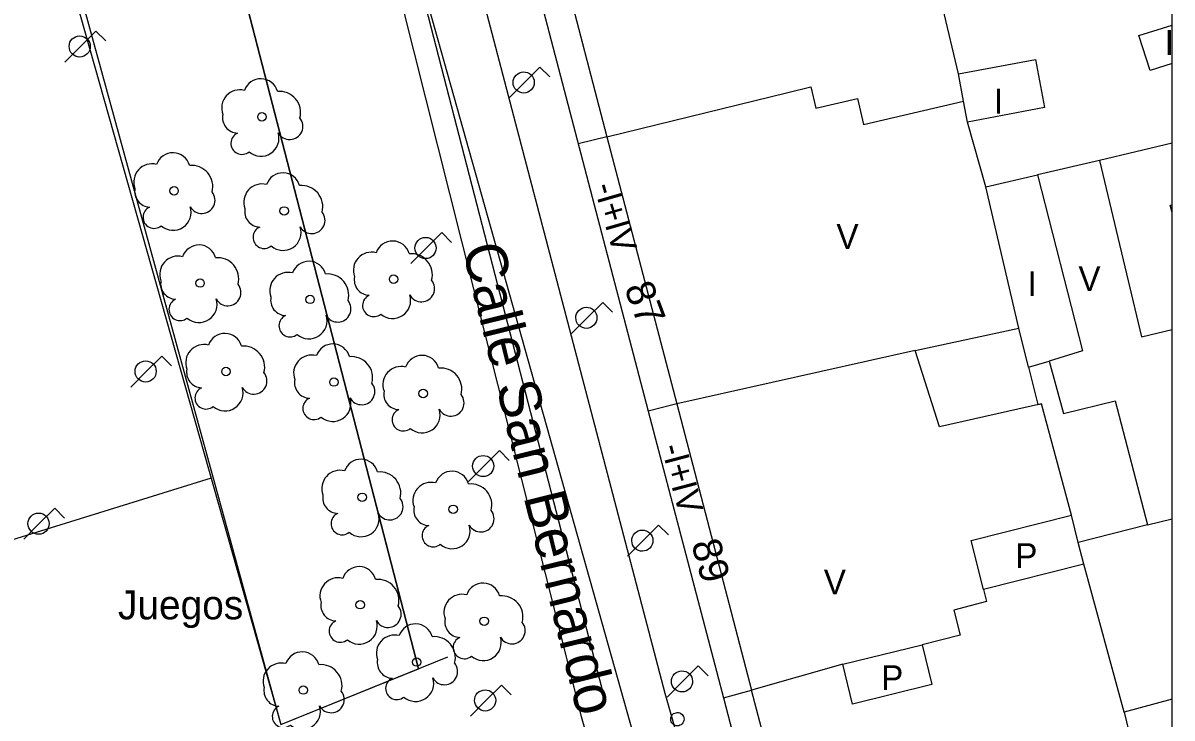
# Model space of a CAD drawing. Extents: x 282771 to 285132, y 4823109 to 4825496.
# Drawn here: x 285060.9 to 285130.1, y 4823963.6 to 4824005.5 of the extents above; entities that cross this region are included whole.
import ezdxf

# ---------------------------------------------------------------- set-up
doc = ezdxf.new("R2010")
doc.units = 0
for name, color, linetype in [('ACERA-BORDILLO', 7, 'Continuous'), ('ACERA-INTERIOR', 7, 'Continuous'), ('ARBOL', 7, 'Continuous'), ('CALLE-EJE', 7, 'Continuous'), ('CALLE-TEXTO', 7, 'Continuous'), ('Default', 7, 'Continuous'), ('EDIFICIO', 7, 'Continuous'), ('FAROLA', 7, 'Continuous'), ('INTERIOR-EDIFICIO', 7, 'Continuous'), ('MEDIANERA', 7, 'Continuous'), ('NUM-PORTAL', 7, 'Continuous'), ('SEMAFORO', 7, 'Continuous'), ('SENAL-VIARIA', 7, 'Continuous'), ('TXT-ALTURA-EDIFICIO', 7, 'Continuous'), ('TXT-VARIOS', 7, 'Continuous'), ('ZONA-VERDE', 7, 'Continuous')]:
    doc.layers.add(name, color=color, linetype=linetype)

msp = doc.modelspace()

# ---------------------------------------------------------------- linework, layer by layer
at = {"layer": 'ACERA-BORDILLO'}
for points in [[(285120.638, 4823951.049), (285106.953, 4823950.851), (285105.647, 4823951.136), (285104.724, 4823951.532), (285103.692, 4823952.543), (285103.033, 4823953.553), (285102.748, 4823954.19), (285102.52, 4823954.963), (285102.336, 4823955.428), (285102.181, 4823955.904), (285102.168, 4823955.949), (285099.568, 4823965.059), (285087.959, 4824009.404), (285087.86, 4824010.914), (285088.392, 4824012.464), (285089.502, 4824013.671), (285090.877, 4824014.303), (285130.1, 4824023.911)], [(285081.525, 4824015.277), (285094.504, 4823963.674), (285097.121, 4823954.503)]]:
    msp.add_lwpolyline(points, dxfattribs=at)
at = {"layer": 'ACERA-INTERIOR'}
for p, q in [((285073.37, 4824010.389), (285084.7, 4823966.56)), ((285063.595, 4824008.538), (285076.405, 4823963.203)), ((285072.207, 4823978.057), (285051.656, 4823971.656)), ((285076.405, 4823963.203), (285086.471, 4823967.277))]:
    msp.add_line(p, q, dxfattribs=at)
at = {"layer": 'ARBOL'}
for centre in [(285075.269, 4823999.833), (285069.976, 4823995.372), (285076.605, 4823994.159), (285071.541, 4823989.811), (285083.204, 4823990.05), (285078.167, 4823988.828), (285073.104, 4823984.479), (285079.606, 4823983.845), (285084.982, 4823983.156), (285081.305, 4823976.895), (285086.79, 4823976.171), (285081.19, 4823970.418), (285088.661, 4823969.424), (285084.592, 4823966.964), (285077.763, 4823965.276)]:
    msp.add_circle(centre, 0.255, dxfattribs=at)
for centre, radius, start, end in [((285075.199, 4824001.093), 1.038, 15.64225, 161.38431), ((285073.939, 4824000.363), 1.097, 75.43176, 200.55605), ((285076.329, 4824000.093), 1.272, 345.0327, 95.79922), ((285073.829, 4823999.793), 0.935, 168.59894, 268.13232), ((285076.939, 4823999.263), 0.797, 208.96243, 38.99099), ((285074.069, 4823998.243), 0.672, 113.73669, 309.47246), ((285075.209, 4823998.543), 1.086, 228.95444, 17.92792), ((285069.906, 4823996.632), 1.038, 15.64225, 161.38431), ((285068.646, 4823995.902), 1.097, 75.43176, 200.55605), ((285071.036, 4823995.632), 1.272, 345.0327, 95.79922), ((285076.535, 4823995.419), 1.038, 15.64225, 161.38431), ((285068.536, 4823995.332), 0.935, 168.59894, 268.13232), ((285075.275, 4823994.689), 1.097, 75.43176, 200.55605), ((285077.665, 4823994.419), 1.272, 345.0327, 95.79922), ((285071.646, 4823994.802), 0.797, 208.96243, 38.99099), ((285068.776, 4823993.782), 0.672, 113.73669, 309.47246), ((285069.916, 4823994.082), 1.086, 228.95444, 17.92792), ((285075.165, 4823994.119), 0.935, 168.59894, 268.13232), ((285078.275, 4823993.589), 0.797, 208.96243, 38.99099), ((285075.405, 4823992.569), 0.672, 113.73669, 309.47246), ((285076.545, 4823992.869), 1.086, 228.95444, 17.92792), ((285071.471, 4823991.071), 1.038, 15.64225, 161.38431), ((285083.134, 4823991.31), 1.038, 15.64225, 161.38431), ((285070.211, 4823990.341), 1.097, 75.43176, 200.55605), ((285072.601, 4823990.071), 1.272, 345.0327, 95.79922), ((285081.874, 4823990.58), 1.097, 75.43176, 200.55605), ((285084.264, 4823990.31), 1.272, 345.0327, 95.79922), ((285078.097, 4823990.088), 1.038, 15.64225, 161.38431), ((285076.837, 4823989.358), 1.097, 75.43176, 200.55605), ((285079.227, 4823989.088), 1.272, 345.0327, 95.79922), ((285081.764, 4823990.01), 0.935, 168.59894, 268.13232), ((285084.874, 4823989.48), 0.797, 208.96243, 38.99099), ((285070.101, 4823989.771), 0.935, 168.59894, 268.13232), ((285073.211, 4823989.241), 0.797, 208.96243, 38.99099), ((285070.341, 4823988.221), 0.672, 113.73669, 309.47246), ((285071.481, 4823988.521), 1.086, 228.95444, 17.92792), ((285076.727, 4823988.788), 0.935, 168.59894, 268.13232), ((285079.837, 4823988.258), 0.797, 208.96243, 38.99099), ((285082.004, 4823988.46), 0.672, 113.73669, 309.47246), ((285083.144, 4823988.76), 1.086, 228.95444, 17.92792), ((285076.967, 4823987.238), 0.672, 113.73669, 309.47246), ((285078.107, 4823987.538), 1.086, 228.95444, 17.92792), ((285073.034, 4823985.739), 1.038, 15.64225, 161.38431), ((285071.774, 4823985.009), 1.097, 75.43176, 200.55605), ((285074.164, 4823984.739), 1.272, 345.0327, 95.79922), ((285079.536, 4823985.105), 1.038, 15.64225, 161.38431), ((285078.276, 4823984.375), 1.097, 75.43176, 200.55605), ((285080.666, 4823984.105), 1.272, 345.0327, 95.79922), ((285084.912, 4823984.416), 1.038, 15.64225, 161.38431), ((285071.664, 4823984.439), 0.935, 168.59894, 268.13232), ((285083.652, 4823983.686), 1.097, 75.43176, 200.55605), ((285086.042, 4823983.416), 1.272, 345.0327, 95.79922), ((285074.774, 4823983.909), 0.797, 208.96243, 38.99099), ((285078.166, 4823983.805), 0.935, 168.59894, 268.13232), ((285081.276, 4823983.275), 0.797, 208.96243, 38.99099), ((285071.904, 4823982.889), 0.672, 113.73669, 309.47246), ((285073.044, 4823983.189), 1.086, 228.95444, 17.92792), ((285083.542, 4823983.116), 0.935, 168.59894, 268.13232), ((285086.652, 4823982.586), 0.797, 208.96243, 38.99099), ((285078.406, 4823982.255), 0.672, 113.73669, 309.47246), ((285079.546, 4823982.555), 1.086, 228.95444, 17.92792), ((285083.782, 4823981.566), 0.672, 113.73669, 309.47246), ((285084.922, 4823981.866), 1.086, 228.95444, 17.92792), ((285081.235, 4823978.155), 1.038, 15.64225, 161.38431), ((285079.975, 4823977.425), 1.097, 75.43176, 200.55605), ((285082.365, 4823977.155), 1.272, 345.0327, 95.79922), ((285086.72, 4823977.431), 1.038, 15.64225, 161.38431), ((285085.46, 4823976.701), 1.097, 75.43176, 200.55605), ((285087.85, 4823976.431), 1.272, 345.0327, 95.79922), ((285079.865, 4823976.855), 0.935, 168.59894, 268.13232), ((285082.975, 4823976.325), 0.797, 208.96243, 38.99099), ((285085.35, 4823976.131), 0.935, 168.59894, 268.13232), ((285080.105, 4823975.305), 0.672, 113.73669, 309.47246), ((285081.245, 4823975.605), 1.086, 228.95444, 17.92792), ((285088.46, 4823975.601), 0.797, 208.96243, 38.99099), ((285085.59, 4823974.581), 0.672, 113.73669, 309.47246), ((285086.73, 4823974.881), 1.086, 228.95444, 17.92792), ((285081.12, 4823971.678), 1.038, 15.64225, 161.38431), ((285079.86, 4823970.948), 1.097, 75.43176, 200.55605), ((285082.25, 4823970.678), 1.272, 345.0327, 95.79922), ((285088.591, 4823970.684), 1.038, 15.64225, 161.38431), ((285087.331, 4823969.954), 1.097, 75.43176, 200.55605), ((285089.721, 4823969.684), 1.272, 345.0327, 95.79922), ((285079.75, 4823970.378), 0.935, 168.59894, 268.13232), ((285082.86, 4823969.848), 0.797, 208.96243, 38.99099), ((285079.99, 4823968.828), 0.672, 113.73669, 309.47246), ((285081.13, 4823969.128), 1.086, 228.95444, 17.92792), ((285084.522, 4823968.224), 1.038, 15.64225, 161.38431), ((285087.221, 4823969.384), 0.935, 168.59894, 268.13232), ((285090.331, 4823968.854), 0.797, 208.96243, 38.99099), ((285083.262, 4823967.494), 1.097, 75.43176, 200.55605), ((285085.652, 4823967.224), 1.272, 345.0327, 95.79922), ((285087.461, 4823967.834), 0.672, 113.73669, 309.47246), ((285088.601, 4823968.134), 1.086, 228.95444, 17.92792), ((285077.693, 4823966.536), 1.038, 15.64225, 161.38431), ((285076.433, 4823965.806), 1.097, 75.43176, 200.55605), ((285078.823, 4823965.536), 1.272, 345.0327, 95.79922), ((285083.152, 4823966.924), 0.935, 168.59894, 268.13232), ((285086.262, 4823966.394), 0.797, 208.96243, 38.99099), ((285083.392, 4823965.374), 0.672, 113.73669, 309.47246), ((285084.532, 4823965.674), 1.086, 228.95444, 17.92792), ((285076.323, 4823965.236), 0.935, 168.59894, 268.13232), ((285079.433, 4823964.706), 0.797, 208.96243, 38.99099), ((285076.563, 4823963.686), 0.672, 113.73669, 309.47246), ((285077.703, 4823963.986), 1.086, 228.95444, 17.92792)]:
    msp.add_arc(centre, radius, start, end, dxfattribs=at)
at = {"layer": 'CALLE-EJE'}
msp.add_line((285102.587, 4823945.088), (285082.749, 4824015.629), dxfattribs=at)
at = {"layer": 'Default'}
msp.add_lwpolyline([(282771.5, 4823109), (285130.1, 4823109), (285130.1, 4825495.5)], dxfattribs=at)
at = {"layer": 'EDIFICIO'}
for points in [[(285130.1, 4824021.008), (285113.689, 4824016.75), (285092.859, 4824011.359), (285091.459, 4824009.219), (285098.549, 4823982.089)], [(285098.549, 4823982.089), (285103.068, 4823964.799), (285105.858, 4823954.139), (285129.408, 4823954.859), (285130.1, 4823954.88)]]:
    msp.add_lwpolyline(points, dxfattribs=at)
at = {"layer": 'FAROLA'}
for p, q in [((285065.272, 4824005.008), (285064.332, 4824004.078)), ((285065.862, 4824004.418), (285065.272, 4824005.008)), ((285064.332, 4824004.078), (285063.402, 4824003.138)), ((285092.019, 4824002.836), (285091.079, 4824001.906)), ((285092.609, 4824002.246), (285092.019, 4824002.836)), ((285091.079, 4824001.906), (285090.149, 4824000.966)), ((285086.107, 4823992.855), (285085.167, 4823991.925)), ((285086.697, 4823992.265), (285086.107, 4823992.855)), ((285085.167, 4823991.925), (285084.237, 4823990.985)), ((285095.798, 4823988.648), (285094.858, 4823987.718)), ((285096.388, 4823988.058), (285095.798, 4823988.648)), ((285094.858, 4823987.718), (285093.928, 4823986.778)), ((285069.241, 4823985.414), (285068.301, 4823984.484)), ((285069.831, 4823984.824), (285069.241, 4823985.414)), ((285068.301, 4823984.484), (285067.371, 4823983.544)), ((285089.579, 4823979.709), (285088.639, 4823978.779)), ((285090.169, 4823979.119), (285089.579, 4823979.709)), ((285088.639, 4823978.779), (285087.709, 4823977.839)), ((285062.792, 4823976.237), (285061.852, 4823975.307)), ((285063.382, 4823975.647), (285062.792, 4823976.237)), ((285061.852, 4823975.307), (285060.922, 4823974.367)), ((285099.17, 4823975.215), (285098.23, 4823974.285)), ((285099.76, 4823974.625), (285099.17, 4823975.215)), ((285098.23, 4823974.285), (285097.3, 4823973.345)), ((285101.554, 4823966.725), (285100.614, 4823965.795)), ((285102.144, 4823966.135), (285101.554, 4823966.725)), ((285100.614, 4823965.795), (285099.684, 4823964.855)), ((285089.698, 4823965.579), (285088.758, 4823964.649)), ((285090.288, 4823964.989), (285089.698, 4823965.579)), ((285088.758, 4823964.649), (285087.828, 4823963.709))]:
    msp.add_line(p, q, dxfattribs=at)
for centre in [(285064.292, 4824004.078), (285085.127, 4823991.925), (285068.261, 4823984.484), (285088.599, 4823978.779), (285061.812, 4823975.307)]:
    msp.add_circle(centre, 0.638, dxfattribs=at)
for centre, major_axis in [((285091.039, 4824001.906), (0.349, 0.533)), ((285094.818, 4823987.718), (0.349, 0.533)), ((285098.19, 4823974.285), (0.349, 0.533)), ((285100.574, 4823965.795), (0.349, 0.533)), ((285088.718, 4823964.649), (0.35, 0.533))]:
    msp.add_ellipse(centre, major_axis=major_axis, ratio=0.999978, dxfattribs=at)
at = {"layer": 'INTERIOR-EDIFICIO'}
for points in [[(285130.1, 4824003.044), (285128.779, 4824002.62), (285128.099, 4824004.73), (285130.1, 4824005.37)], [(285117.779, 4823999.519), (285117.539, 4824000.769), (285117.239, 4824002.419), (285121.869, 4824003.29), (285122.409, 4824000.389), (285117.779, 4823999.519)], [(285130.1, 4823964.722), (285127.218, 4823963.939), (285124.778, 4823972.859), (285118.738, 4823971.339), (285117.998, 4823974.289), (285124.039, 4823975.809), (285122.229, 4823982.537), (285116.089, 4823981.139), (285114.619, 4823985.749), (285120.879, 4823987.099), (285118.889, 4823995.609), (285121.989, 4823996.329), (285124.709, 4823985.719), (285122.699, 4823985.109), (285123.569, 4823981.949), (285126.669, 4823982.719), (285128.619, 4823975.229), (285130.1, 4823975.602)], [(285130.1, 4823994.067), (285129.979, 4823994.5), (285130.1, 4823994.523)], [(285115.638, 4823965.609), (285110.858, 4823964.429), (285110.268, 4823966.829), (285115.048, 4823968.009), (285115.638, 4823965.609)]]:
    msp.add_lwpolyline(points, dxfattribs=at)
at = {"layer": 'MEDIANERA'}
for p, q in [((285117.239, 4824002.419), (285116.289, 4824006.409)), ((285118.889, 4823995.609), (285117.779, 4823999.519)), ((285096.049, 4823998.619), (285094.329, 4823998.199)), ((285096.049, 4823998.619), (285100.259, 4823982.529)), ((285130.1, 4823998.238), (285125.729, 4823997.209)), ((285125.729, 4823997.209), (285121.989, 4823996.329)), ((285121.459, 4823984.739), (285120.879, 4823987.099)), ((285114.619, 4823985.749), (285100.259, 4823982.529)), ((285121.459, 4823984.739), (285122.699, 4823985.109)), ((285100.259, 4823982.529), (285098.549, 4823982.089)), ((285100.259, 4823982.529), (285104.768, 4823965.269)), ((285124.438, 4823974.179), (285124.039, 4823975.809)), ((285128.619, 4823975.229), (285124.438, 4823974.179)), ((285124.778, 4823972.859), (285124.438, 4823974.179)), ((285110.268, 4823966.829), (285104.768, 4823965.269)), ((285103.068, 4823964.799), (285104.768, 4823965.269))]:
    msp.add_line(p, q, dxfattribs=at)
for points in [[(285114.119, 4824015.03), (285093.959, 4824009.809), (285093.369, 4824008.899), (285096.049, 4823998.619)], [(285096.049, 4823998.619), (285106.949, 4824001.299), (285108.339, 4824001.639), (285108.649, 4824000.349), (285111.149, 4824000.949), (285111.519, 4823999.369), (285117.539, 4824000.769)], [(285125.729, 4823997.209), (285128.269, 4823986.569), (285130.1, 4823987.011)], [(285121.459, 4823984.739), (285122.019, 4823982.489), (285122.229, 4823982.539)], [(285118.738, 4823971.339), (285118.918, 4823970.609), (285116.948, 4823970.099), (285117.338, 4823968.589), (285115.048, 4823968.009)], [(285127.218, 4823963.939), (285128.986, 4823956.609), (285107.208, 4823955.949), (285104.768, 4823965.269)]]:
    msp.add_lwpolyline(points, dxfattribs=at)
at = {"layer": 'SEMAFORO'}
msp.add_ellipse((285100.298, 4823963.519), major_axis=(-0.219, -0.335), ratio=0.999978, dxfattribs=at)
at = {"layer": 'SENAL-VIARIA'}
msp.add_line((285095.919, 4823964.722), (285083.951, 4824011.097), dxfattribs=at)
at = {"layer": 'ZONA-VERDE'}
msp.add_lwpolyline([(285073.37, 4824010.389), (285064.04, 4824008.287), (285076.405, 4823963.203), (285084.7, 4823966.56), (285073.37, 4824010.389)], dxfattribs=at)

# ---------------------------------------------------------------- texts
at = {"layer": 'CALLE-TEXTO'}
msp.add_text('Calle San Bernardo', height=2.5, rotation=283.8836, dxfattribs=at).set_placement((285087.32, 4823991.927))
at = {"layer": 'NUM-PORTAL'}
for s, rotation, p in [('87', 290.71418, (285097.076, 4823989.52)), ('89', 285.65942, (285101.122, 4823974.117))]:
    msp.add_text(s, height=1.75, rotation=rotation, dxfattribs=at).set_placement(p)
at = {"layer": 'TXT-ALTURA-EDIFICIO'}
for s, rotation, p in [('I', 0.0006, (285129.658, 4824003.57)), ('I', 0.0006, (285119.368, 4824000.029)), ('-I+IV', 286.16878, (285095.252, 4823995.656)), ('V', 0.0006, (285109.88, 4823991.869)), ('V', 0.0006, (285124.46, 4823989.329)), ('I', 0.0006, (285121.398, 4823989.029)), ('-I+IV', 284.87655, (285099.315, 4823979.939)), ('P', 0.0006, (285120.653, 4823972.629)), ('V', 0.0006, (285109.12, 4823971.039)), ('P', 0.0006, (285112.573, 4823965.269))]:
    msp.add_text(s, height=1.5, rotation=rotation, dxfattribs=at).set_placement(p)
at = {"layer": 'TXT-VARIOS'}
msp.add_text('Juegos', height=1.75, rotation=0.0006, dxfattribs=at).set_placement((285066.597, 4823969.538))

doc.saveas('drawing.dxf')
